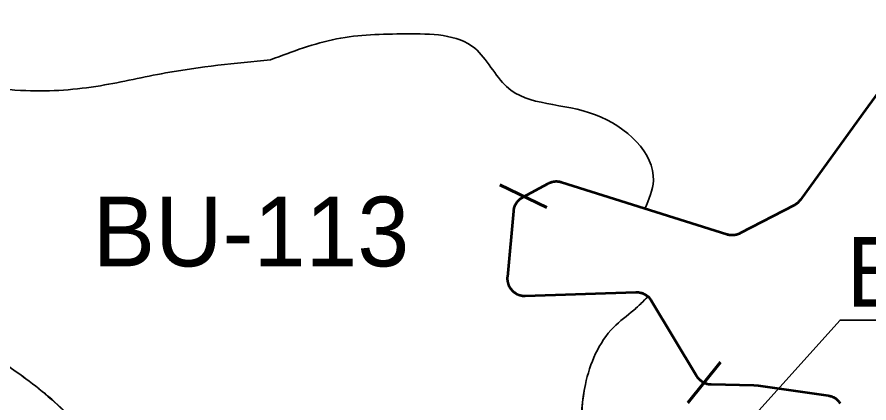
# Model space of a CAD drawing. Extents: x 553962 to 842807, y 8883888 to 9032388.
# Drawn here: x 694106 to 698988, y 8950723 to 8952937 of the extents above; entities that cross this region are included whole.
import ezdxf

# ---------------------------------------------------------------- set-up
doc = ezdxf.new("R2010")
doc.units = 0
doc.header["$LTSCALE"] = 150
doc.linetypes.add('MEDIUM_DASHED', pattern=[4.5, 3, -1.5])
for name, color, linetype, lineweight in [('20', 7, 'Continuous', 35), ('40', 7, 'Continuous', 60), ('60', 7, 'Continuous', 53), ('9', 7, 'Continuous', 90)]:
    doc.layers.add(name, color=color, linetype=linetype, lineweight=lineweight)

msp = doc.modelspace()

# ---------------------------------------------------------------- linework, layer by layer
at = {"layer": '20'}
msp.add_line((697722.7, 8951332.6), (697721.2, 8951333.2), dxfattribs=at)
for points in [[(697704.6, 8951837.3), (697226, 8951988), (697223.3, 8951988.8), (697220.6, 8951989.5), (697217.8, 8951990.2), (697215.1, 8951990.8), (697212.3, 8951991.2), (697209.5, 8951991.7), (697206.7, 8951992), (697203.9, 8951992.3), (697201, 8951992.5), (697198.2, 8951992.6), (697195.4, 8951992.6), (697192.6, 8951992.5), (697189.7, 8951992.4), (697186.9, 8951992.2), (697184.1, 8951991.9), (697181.3, 8951991.5), (697178.5, 8951991), (697175.7, 8951990.5), (697173, 8951989.9), (697170.2, 8951989.2), (697167.5, 8951988.4), (697164.8, 8951987.6), (697162.1, 8951986.7), (697159.5, 8951985.7), (697156.9, 8951984.6), (697154.3, 8951983.5), (697151.7, 8951982.2), (697149.2, 8951981), (697148.5, 8951980.6), (697002.3, 8951901.7), (696999.8, 8951900.3), (696997.4, 8951898.8), (696995, 8951897.3), (696992.7, 8951895.8), (696990.4, 8951894.1), (696988.1, 8951892.4), (696985.9, 8951890.6), (696983.8, 8951888.8), (696981.7, 8951886.9), (696979.7, 8951884.9), (696977.7, 8951882.9), (696975.7, 8951880.8), (696973.9, 8951878.7), (696972.1, 8951876.5), (696970.3, 8951874.3), (696968.6, 8951872), (696967, 8951869.7), (696965.5, 8951867.4), (696964, 8951865), (696962.6, 8951862.5), (696961.2, 8951860), (696959.9, 8951857.5)], [(696959.9, 8951857.5), (696958.7, 8951854.9), (696957.6, 8951852.3), (696956.5, 8951849.7), (696955.6, 8951847.1), (696954.7, 8951844.4), (696953.8, 8951841.7), (696953.1, 8951839), (696952.4, 8951836.2), (696951.8, 8951833.4), (696951.3, 8951830.7), (696950.8, 8951827.9), (696950.5, 8951825.1), (696950.2, 8951822.8), (696915.8, 8951446.8), (696915.6, 8951444), (696915.5, 8951441.2), (696915.4, 8951438.3), (696915.5, 8951435.5), (696915.6, 8951432.7), (696915.7, 8951429.9), (696916, 8951427.1), (696916.3, 8951424.2), (696916.8, 8951421.5), (696917.3, 8951418.7), (696917.8, 8951415.9), (696918.5, 8951413.2), (696919.2, 8951410.4), (696920, 8951407.7), (696920.9, 8951405), (696921.9, 8951402.4), (696922.9, 8951399.7), (696924, 8951397.1), (696925.2, 8951394.6), (696926.5, 8951392), (696927.8, 8951389.5), (696929.2, 8951387.1), (696930.7, 8951384.7), (696932.2, 8951382.3), (696933.8, 8951380), (696935.5, 8951377.7), (696937.2, 8951375.4), (696939, 8951373.2), (696940.8, 8951371.1), (696942.8, 8951369), (696944.7, 8951367), (696946.8, 8951365), (696948.8, 8951363.1), (696951, 8951361.2), (696953.2, 8951359.5), (696955.4, 8951357.7), (696957.7, 8951356.1), (696960, 8951354.5), (696962.4, 8951352.9), (696964.8, 8951351.5), (696967.3, 8951350.1), (696969.8, 8951348.7), (696972.3, 8951347.5), (696974.9, 8951346.3), (696977.5, 8951345.2), (696980.1, 8951344.2), (696982.8, 8951343.2), (696985.5, 8951342.3), (696988.2, 8951341.5), (696990.9, 8951340.8), (696993.7, 8951340.1), (696996.4, 8951339.5), (696999.2, 8951339), (697002, 8951338.6), (697004.8, 8951338.3), (697007.6, 8951338), (697010.5, 8951337.8), (697013.3, 8951337.7), (697016.1, 8951337.7), (697018.8, 8951337.8), (697651.8, 8951358.8), (697654.7, 8951358.8), (697657.5, 8951358.8), (697660.3, 8951358.7), (697663.1, 8951358.5), (697666, 8951358.3), (697668.8, 8951357.9), (697671.6, 8951357.5), (697674.3, 8951357), (697677.1, 8951356.4), (697679.9, 8951355.7), (697682.6, 8951355), (697685.3, 8951354.2), (697688, 8951353.3), (697690.6, 8951352.3), (697693.3, 8951351.3), (697695.9, 8951350.2), (697698.4, 8951349), (697701, 8951347.7), (697703.5, 8951346.4), (697705.9, 8951345), (697708.3, 8951343.5), (697710.7, 8951342), (697713, 8951340.4), (697715.3, 8951338.7), (697717.6, 8951337)], [(698823.1, 8950721.9), (698821.5, 8950724.2), (698819.9, 8950726.5), (698818.2, 8950728.8), (698816.4, 8950731), (698814.6, 8950733.1), (698812.7, 8950735.2), (698810.7, 8950737.3), (698808.7, 8950739.3), (698806.7, 8950741.2), (698804.5, 8950743.1), (698802.3, 8950744.9), (698800.1, 8950746.6), (698797.9, 8950748.3), (698795.5, 8950750), (698793.2, 8950751.5), (698790.8, 8950753), (698788.3, 8950754.4), (698785.8, 8950755.8), (698783.3, 8950757), (698780.8, 8950758.2), (698778.2, 8950759.4), (698775.6, 8950760.4), (698772.9, 8950761.4), (698770.2, 8950762.3), (698767.5, 8950763.2), (698764.8, 8950763.9), (698762.1, 8950764.6), (698759.3, 8950765.2), (698756.5, 8950765.7), (698753.7, 8950766.2), (698354, 8950824), (698328.8, 8950826.1), (698083.6, 8950830.3), (698081.3, 8950830.4), (698078.5, 8950830.6), (698075.6, 8950830.8), (698072.8, 8950831.1), (698070, 8950831.5), (698067.2, 8950832), (698064.5, 8950832.5), (698061.7, 8950833.2), (698059, 8950833.9), (698056.2, 8950834.6), (698053.6, 8950835.5), (698050.9, 8950836.4), (698048.2, 8950837.5), (698045.6, 8950838.5), (698043.1, 8950839.7), (698040.5, 8950840.9), (698038, 8950842.2), (698035.5, 8950843.6), (698033.1, 8950845.1), (698030.7, 8950846.6), (698028.3, 8950848.1), (698026.1, 8950849.8), (698023.8, 8950851.5), (698021.6, 8950853.3), (698019.4, 8950855.1), (698017.3, 8950857), (698015.3, 8950859), (698013.3, 8950861), (698011.4, 8950863), (698009.5, 8950865.1), (698007.7, 8950867.3), (698005.9, 8950869.5), (698004.2, 8950871.8), (698002.6, 8950874.1), (698001.1, 8950876.5), (697999.6, 8950878.9), (697740.9, 8951310.3), (697740, 8951311.7), (697738.5, 8951314.1), (697736.9, 8951316.5), (697735.2, 8951318.8), (697733.5, 8951321), (697731.7, 8951323.2), (697729.9, 8951325.3), (697728, 8951327.4), (697726, 8951329.4), (697724, 8951331.4), (697722.7, 8951332.6)]]:
    msp.add_lwpolyline(points, dxfattribs=at)
for points in [[(695558.2, 8952690.9), (695937.4, 8952811.2), (696335.3, 8952840.2), (696729, 8952757.3), (696911.3, 8952537.5), (697421.1, 8952375.7), (697752.7, 8951998.3), (697704.6, 8951837.1)], [(697704.6, 8951837.1), (697752.7, 8951998.3), (697421.1, 8952375.7), (696911.3, 8952537.5), (696729, 8952757.3), (696335.3, 8952840.2), (695937.4, 8952811.2), (695558.2, 8952690.9)], [(697704.6, 8951837.1), (697752.7, 8951998.3), (697421.1, 8952375.7), (696911.3, 8952537.5), (696729, 8952757.3), (696335.3, 8952840.2), (695937.4, 8952811.2), (695558.2, 8952690.9)], [(693113.2, 8952323.8), (693230.6, 8952310.9), (693671.5, 8952497.8), (694155.5, 8952514.7), (694584.1, 8952543), (694956.7, 8952615.9), (695558.2, 8952690.9)], [(694670, 8950321.1), (694439.8, 8950613.6), (694156.9, 8950862.1), (693930.9, 8951017.6), (693735.2, 8951158.4), (693520.4, 8951385.6), (693322.3, 8951661.8), (693205.5, 8951886.3), (693164.6, 8952071.8), (693144.7, 8952201.6), (693113.2, 8952323.7)], [(693113.3, 8952323.5), (693144.7, 8952201.6), (693164.6, 8952071.8), (693205.5, 8951886.3), (693322.3, 8951661.8), (693520.4, 8951385.6), (693735.2, 8951158.4), (693930.9, 8951017.6), (694156.9, 8950862.1), (694439.8, 8950613.6), (694704.7, 8950252.2), (694752.1, 8950125.6), (694839.8, 8949841.7), (694881.4, 8949617.9), (694952.1, 8949373.3)], [(697359, 8950277.7), (697363.1, 8950829.3), (697524.7, 8951156.9), (697640.8, 8951256.5), (697721.2, 8951333.2)], [(697721.6, 8951333.6), (697640.8, 8951256.5), (697524.7, 8951156.9), (697363.1, 8950829.3), (697359, 8950288.3)], [(697721.2, 8951333.2), (697640.8, 8951256.5), (697524.7, 8951156.9), (697363.1, 8950829.3), (697359, 8950288.4)]]:
    msp.add_spline(points, degree=3, dxfattribs=at)
at = {"layer": '40'}
for p, q in [((696872, 8951974.7), (697142.5, 8951844.8)), ((697950.6, 8950723.9), (698137.9, 8950958.2))]:
    msp.add_line(p, q, dxfattribs=at)
at = {"layer": '40', "lineweight": 35}
msp.add_lwpolyline([(698323.6, 8950642.4), (698822.5, 8951198.3), (700534.4, 8951198.3)], dxfattribs=at)
at = {"layer": '60', "linetype": 'MEDIUM_DASHED'}
msp.add_line((700750.8, 8954871.7), (698954.1, 8952383.9), dxfattribs=at)
at = {"layer": '60'}
for points in [[(698954.1, 8952383.9), (698596.3, 8951888.6), (698594.7, 8951886.3), (698592.9, 8951884.1), (698591.1, 8951882), (698589.2, 8951879.8), (698587.3, 8951877.8), (698585.3, 8951875.8), (698583.2, 8951873.8), (698581.1, 8951871.9), (698579, 8951870.1), (698576.8, 8951868.3), (698574.5, 8951866.6), (698572.2, 8951865), (698569.9, 8951863.4), (698567.5, 8951861.9), (698565.1, 8951860.4), (698562.6, 8951859.1), (698561.5, 8951858.5), (698250.3, 8951696.2), (698247.8, 8951695), (698245.2, 8951693.8), (698242.6, 8951692.6), (698240, 8951691.6), (698237.3, 8951690.6), (698234.7, 8951689.7), (698232, 8951688.9), (698229.2, 8951688.1), (698226.5, 8951687.5), (698223.7, 8951686.9), (698220.9, 8951686.3), (698218.1, 8951685.9), (698215.3, 8951685.6), (698212.5, 8951685.3), (698209.7, 8951685.1), (698206.9, 8951685), (698204, 8951684.9), (698201.2, 8951685), (698198.4, 8951685.1), (698195.6, 8951685.3), (698192.8, 8951685.6), (698189.9, 8951685.9), (698187.2, 8951686.3), (698184.4, 8951686.9), (698181.6, 8951687.5), (698178.9, 8951688.1), (698176.1, 8951688.9), (698174, 8951689.5), (697226, 8951988), (697223.3, 8951988.8), (697220.6, 8951989.5), (697217.8, 8951990.2), (697215.1, 8951990.8), (697212.3, 8951991.2), (697209.5, 8951991.7), (697206.7, 8951992), (697203.9, 8951992.3), (697201, 8951992.5), (697198.2, 8951992.6), (697195.4, 8951992.6), (697192.6, 8951992.5), (697189.7, 8951992.4), (697186.9, 8951992.2), (697184.1, 8951991.9), (697181.3, 8951991.5), (697178.5, 8951991), (697175.7, 8951990.5), (697173, 8951989.9), (697170.2, 8951989.2), (697167.5, 8951988.4), (697164.8, 8951987.6), (697162.1, 8951986.7), (697159.5, 8951985.7), (697156.9, 8951984.6), (697154.3, 8951983.5), (697151.7, 8951982.2), (697149.2, 8951981), (697148.5, 8951980.6), (697002.3, 8951901.7), (696999.8, 8951900.3), (696997.4, 8951898.8), (696995, 8951897.3), (696992.7, 8951895.8), (696990.4, 8951894.1), (696988.1, 8951892.4), (696985.9, 8951890.6), (696983.8, 8951888.8), (696981.7, 8951886.9), (696979.7, 8951884.9), (696977.7, 8951882.9), (696975.7, 8951880.8), (696973.9, 8951878.7), (696972.1, 8951876.5), (696970.3, 8951874.3), (696968.6, 8951872), (696967, 8951869.7), (696965.5, 8951867.4), (696964, 8951865), (696962.6, 8951862.5), (696961.2, 8951860), (696959.9, 8951857.5)], [(696959.9, 8951857.5), (696958.7, 8951854.9), (696957.6, 8951852.3), (696956.5, 8951849.7), (696955.6, 8951847.1), (696954.7, 8951844.4), (696953.8, 8951841.7), (696953.1, 8951839), (696952.4, 8951836.2), (696951.8, 8951833.4), (696951.3, 8951830.7), (696950.8, 8951827.9), (696950.5, 8951825.1), (696950.2, 8951822.8), (696915.8, 8951446.8), (696915.6, 8951444), (696915.5, 8951441.2), (696915.4, 8951438.3), (696915.5, 8951435.5), (696915.6, 8951432.7), (696915.7, 8951429.9), (696916, 8951427.1), (696916.3, 8951424.2), (696916.8, 8951421.5), (696917.3, 8951418.7), (696917.8, 8951415.9), (696918.5, 8951413.2), (696919.2, 8951410.4), (696920, 8951407.7), (696920.9, 8951405), (696921.9, 8951402.4), (696922.9, 8951399.7), (696924, 8951397.1), (696925.2, 8951394.6), (696926.5, 8951392), (696927.8, 8951389.5), (696929.2, 8951387.1), (696930.7, 8951384.7), (696932.2, 8951382.3), (696933.8, 8951380), (696935.5, 8951377.7), (696937.2, 8951375.4), (696939, 8951373.2), (696940.8, 8951371.1), (696942.8, 8951369), (696944.7, 8951367), (696946.8, 8951365), (696948.8, 8951363.1), (696951, 8951361.2), (696953.2, 8951359.5), (696955.4, 8951357.7), (696957.7, 8951356.1), (696960, 8951354.5), (696962.4, 8951352.9), (696964.8, 8951351.5), (696967.3, 8951350.1), (696969.8, 8951348.7), (696972.3, 8951347.5), (696974.9, 8951346.3), (696977.5, 8951345.2), (696980.1, 8951344.2), (696982.8, 8951343.2), (696985.5, 8951342.3), (696988.2, 8951341.5), (696990.9, 8951340.8), (696993.7, 8951340.1), (696996.4, 8951339.5), (696999.2, 8951339), (697002, 8951338.6), (697004.8, 8951338.3), (697007.6, 8951338), (697010.5, 8951337.8), (697013.3, 8951337.7), (697016.1, 8951337.7), (697018.8, 8951337.8), (697651.8, 8951358.8), (697654.7, 8951358.8), (697657.5, 8951358.8), (697660.3, 8951358.7), (697663.1, 8951358.5), (697666, 8951358.3), (697668.8, 8951357.9), (697671.6, 8951357.5), (697674.3, 8951357), (697677.1, 8951356.4), (697679.9, 8951355.7), (697682.6, 8951355), (697685.3, 8951354.2), (697688, 8951353.3), (697690.6, 8951352.3), (697693.3, 8951351.3), (697695.9, 8951350.2), (697698.4, 8951349), (697701, 8951347.7), (697703.5, 8951346.4), (697705.9, 8951345), (697708.3, 8951343.5), (697710.7, 8951342), (697713, 8951340.4), (697715.3, 8951338.7), (697717.6, 8951337)], [(697717.6, 8951337), (697719.7, 8951335.2), (697721.9, 8951333.3), (697724, 8951331.4), (697726, 8951329.4), (697728, 8951327.4), (697729.9, 8951325.3), (697731.7, 8951323.2), (697733.5, 8951321), (697735.2, 8951318.8), (697736.9, 8951316.5), (697738.5, 8951314.1), (697740, 8951311.7), (697740.9, 8951310.3), (697999.6, 8950878.9), (698001.1, 8950876.5), (698002.6, 8950874.1), (698004.2, 8950871.8), (698005.9, 8950869.5), (698007.7, 8950867.3), (698009.5, 8950865.1), (698011.4, 8950863), (698013.3, 8950861), (698015.3, 8950859), (698017.3, 8950857), (698019.4, 8950855.1), (698021.6, 8950853.3), (698023.8, 8950851.5), (698026.1, 8950849.8), (698028.3, 8950848.1), (698030.7, 8950846.6), (698033.1, 8950845.1), (698035.5, 8950843.6), (698038, 8950842.2), (698040.5, 8950840.9), (698043.1, 8950839.7), (698045.6, 8950838.5), (698048.2, 8950837.5), (698050.9, 8950836.4), (698053.6, 8950835.5), (698056.2, 8950834.6), (698059, 8950833.9), (698061.7, 8950833.2), (698064.5, 8950832.5), (698067.2, 8950832), (698070, 8950831.5), (698072.8, 8950831.1), (698075.6, 8950830.8), (698078.5, 8950830.6), (698081.3, 8950830.4), (698083.6, 8950830.3), (698328.8, 8950826.1), (698354, 8950824), (698753.7, 8950766.2), (698756.5, 8950765.7), (698759.3, 8950765.2), (698762.1, 8950764.6), (698764.8, 8950763.9), (698767.5, 8950763.2), (698770.2, 8950762.3), (698772.9, 8950761.4), (698775.6, 8950760.4), (698778.2, 8950759.4), (698780.8, 8950758.2), (698783.3, 8950757), (698785.8, 8950755.8), (698788.3, 8950754.4), (698790.8, 8950753), (698793.2, 8950751.5), (698795.5, 8950750), (698797.9, 8950748.3), (698800.1, 8950746.6), (698802.3, 8950744.9), (698804.5, 8950743.1), (698806.7, 8950741.2), (698808.7, 8950739.3), (698810.7, 8950737.3), (698812.7, 8950735.2), (698814.6, 8950733.1), (698816.4, 8950731), (698818.2, 8950728.8), (698819.9, 8950726.5), (698821.5, 8950724.2), (698823.1, 8950721.9)]]:
    msp.add_lwpolyline(points, dxfattribs=at)
at = {"layer": '9'}
for points in [[(637260.6, 8972975.8), (641524.5, 8971056.2), (652526.1, 8965412.7), (653164.3, 8965062.8), (670790.5, 8953770.1), (686194, 8943929.9), (696283.3, 8937647.1)], [(694874, 8947402.7), (694491.4, 8947729), (693981.6, 8948105.1), (692654.2, 8949437.3), (691811.8, 8950292), (691552.9, 8951277.6), (691093.4, 8951755.3), (689976, 8951721.8), (689441.2, 8951996.3), (689158.9, 8952576.6), (688699.5, 8953029), (687605.5, 8953400.8), (685873.4, 8954400.8), (684752.3, 8955101.5), (681638, 8958243.7), (680641.1, 8959527.7), (679425.4, 8960995.9)]]:
    msp.add_spline(points, degree=3, dxfattribs=at)

# ---------------------------------------------------------------- texts
at = {"layer": '40'}
msp.add_text('BU-113', height=400, dxfattribs=at).set_placement((694540, 8951506.6))
at = {"layer": '40', "width": 0.95}
msp.add_text('BU-112', height=400, dxfattribs=at).set_placement((698861, 8951274.9))

doc.saveas('drawing.dxf')
